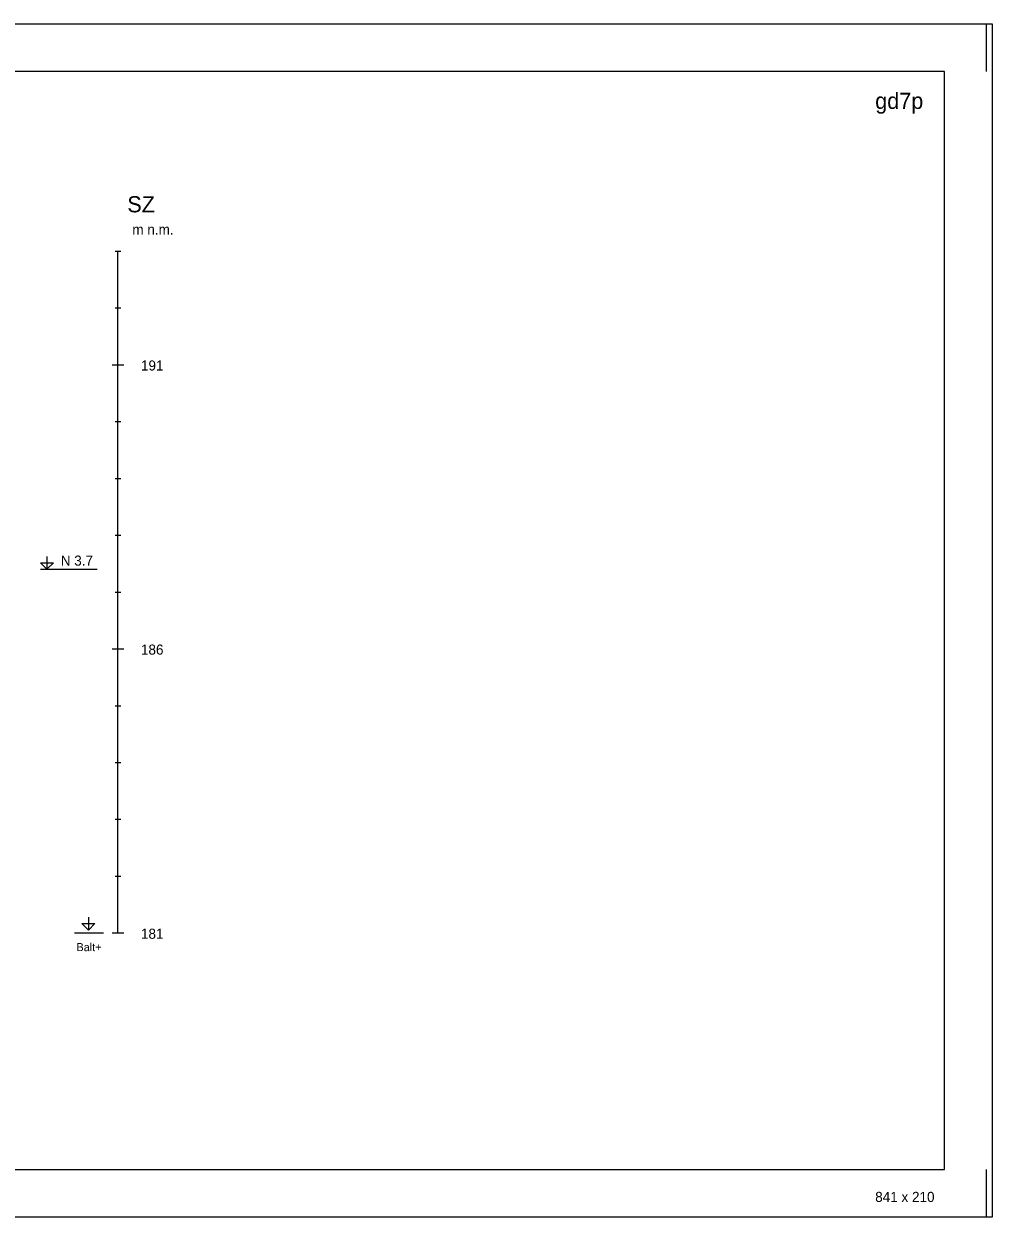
# Model space of a CAD drawing. Extents: x 3042 to 4120, y 576 to 2694.
# Drawn here: x 4034.3 to 4119.5, y 2184.6 to 2289.6 of the extents above; entities that cross this region are included whole.
import ezdxf

# ---------------------------------------------------------------- set-up
doc = ezdxf.new("R2010")
doc.units = 0
for name, color, linetype in [('1', 7, 'Continuous'), ('19', 7, 'Continuous'), ('2', 7, 'Continuous'), ('20', 7, 'Continuous'), ('21', 7, 'Continuous'), ('3', 7, 'Continuous'), ('61', 7, 'Continuous')]:
    doc.layers.add(name, color=color, linetype=linetype)

msp = doc.modelspace()

# ---------------------------------------------------------------- linework, layer by layer
at = {"layer": '1'}
for points in [[(3699.01, 2289.59), (4119.51, 2289.59), (4119.51, 2184.59), (3699.01, 2184.59), (3699.01, 2289.59)], [(3703.2, 2188.78), (4115.32, 2188.78), (4115.32, 2285.39), (3703.2, 2285.39), (3703.2, 2188.78)]]:
    msp.add_lwpolyline(points, dxfattribs=at)
at = {"layer": '19'}
for points in [[(4042.32, 2269.59), (4042.83, 2269.59)], [(4042.32, 2264.59), (4042.83, 2264.59)], [(4042.06, 2259.59), (4043.08, 2259.59)], [(4042.32, 2254.59), (4042.83, 2254.59)], [(4042.32, 2249.59), (4042.83, 2249.59)], [(4042.32, 2244.59), (4042.83, 2244.59)], [(4042.32, 2239.59), (4042.83, 2239.59)], [(4042.06, 2234.59), (4043.08, 2234.59)], [(4042.32, 2229.59), (4042.83, 2229.59)], [(4042.32, 2224.59), (4042.83, 2224.59)], [(4042.32, 2219.59), (4042.83, 2219.59)], [(4042.32, 2214.59), (4042.83, 2214.59)], [(4042.06, 2209.59), (4043.08, 2209.59)]]:
    msp.add_lwpolyline(points, dxfattribs=at)
at = {"layer": '2'}
for points in [[(4119.01, 2285.39), (4119.01, 2289.59)], [(4119.01, 2184.59), (4119.01, 2188.78)]]:
    msp.add_lwpolyline(points, dxfattribs=at)
at = {"layer": '21'}
for points in [[(4042.57, 2209.59), (4042.57, 2269.59)], [(4039.97, 2210.98), (4039.97, 2209.84), (4039.4, 2210.41), (4040.54, 2210.41), (4039.97, 2209.84)], [(4038.76, 2209.59), (4041.3, 2209.59)]]:
    msp.add_lwpolyline(points, dxfattribs=at)
at = {"layer": '61'}
for points in [[(4036.33, 2242.73), (4036.33, 2241.59), (4035.76, 2242.16), (4036.9, 2242.16), (4036.33, 2241.59)], [(4035.76, 2241.59), (4040.76, 2241.59)]]:
    msp.add_lwpolyline(points, dxfattribs=at)

# ---------------------------------------------------------------- texts
at = {"layer": '19'}
for s, p in [('m n.m.', (4043.84, 2271.05)), ('191', (4044.6, 2259.08)), ('186', (4044.6, 2234.08)), ('181', (4044.6, 2209.08))]:
    msp.add_text(s, height=0.889, dxfattribs=at).set_placement(p)
at = {"layer": '2'}
msp.add_text('841 x 210', height=0.889, dxfattribs=at).set_placement((4109.22, 2185.92))
at = {"layer": '20'}
msp.add_text('SZ', height=1.422, dxfattribs=at).set_placement((4043.4, 2273))
at = {"layer": '21'}
msp.add_text('Balt+', height=0.711, dxfattribs=at).set_placement((4038.93, 2207.99))
at = {"layer": '3'}
msp.add_text('gd7p', height=1.422, dxfattribs=at).set_placement((4109.22, 2282.1))
at = {"layer": '61'}
msp.add_text('N 3.7', height=0.889, dxfattribs=at).set_placement((4037.54, 2241.91))

doc.saveas('drawing.dxf')
